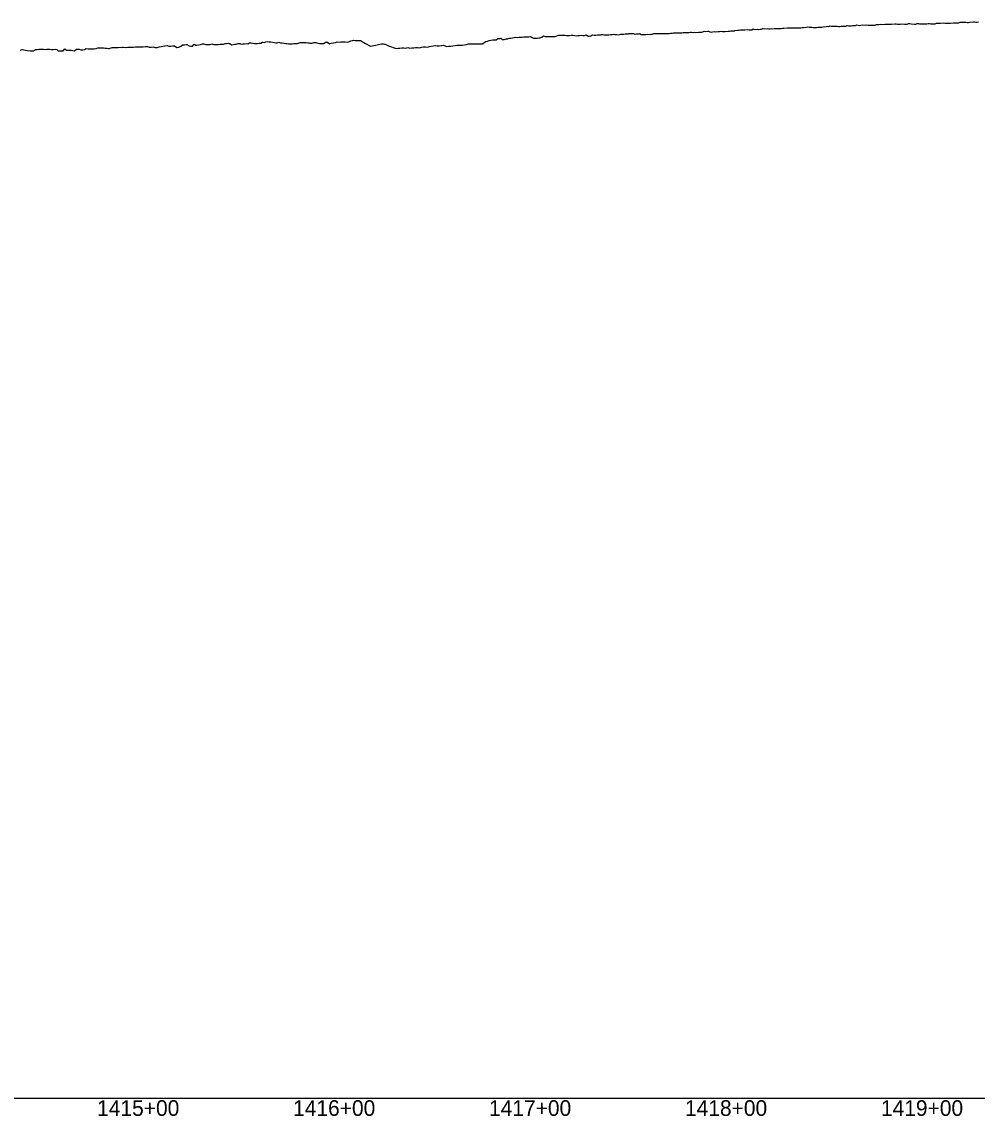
# Model space of a CAD drawing. Extents: x -3793 to 50787, y -1075 to 6138.
# Drawn here: x 28820 to 29308, y 991 to 1549 of the extents above; entities that cross this region are included whole.
import ezdxf

# ---------------------------------------------------------------- set-up
doc = ezdxf.new("R2010")
doc.units = 0
for name, color, linetype in [('RD_DDB_Profile_EX', 7, 'Continuous'), ('RD_DDB_StaTX', 7, 'Continuous'), ('RD_GPK_Profile_Cell', 7, 'Continuous')]:
    doc.layers.add(name, color=color, linetype=linetype)

msp = doc.modelspace()

# ---------------------------------------------------------------- linework, layer by layer
at = {"layer": 'RD_DDB_Profile_EX'}
for points in [[(29178.250811, 1544.22548), (29178.959172, 1544.297755), (29180.418748, 1544.392245), (29181.12689, 1544.395775), (29181.832325, 1544.57341), (29182.536013, 1544.576595), (29183.23854, 1544.61305), (29183.626056, 1544.65365), (29183.93792, 1544.686225), (29185.435365, 1544.88776), (29186.135015, 1544.95894), (29186.833866, 1544.99724), (29187.530977, 1545.10303), (29188.228628, 1545.137055), (29188.924726, 1545.103365), (29190.446275, 1545.17149), (29191.140961, 1545.13781), (29191.834937, 1545.069485), (29192.528204, 1545.07055), (29193.220764, 1545.55657), (29193.914801, 1545.209035), (29195.454223, 1545.355165), (29196.145414, 1545.3218), (29196.835894, 1545.426475), (29197.197705, 1545.463235), (29197.525697, 1545.496425), (29198.214958, 1545.704065), (29198.905879, 1545.59921), (29200.46131, 1545.684045), (29201.149275, 1545.61615), (29201.836707, 1545.65137), (29202.523609, 1545.68656), (29203.209979, 1545.653065), (29203.98353, 1545.72119), (29205.469153, 1545.697675), (29206.152655, 1545.798615), (29206.837425, 1545.799115), (29207.521843, 1545.79962), (29208.205908, 1545.902745), (29208.889621, 1545.93742), (29210.769355, 1546.08561), (29211.155548, 1546.08441), (29211.838048, 1546.152915), (29212.520376, 1546.153175), (29213.20253, 1546.119325), (29213.884512, 1546.11959), (29215.478344, 1546.125695), (29216.158584, 1546.15996), (29216.838558, 1546.123875), (29217.55518, 1546.165375), (29218.199787, 1546.294415), (29218.880272, 1546.328555), (29220.4818, 1546.39811), (29221.160492, 1546.533945), (29221.839008, 1546.464), (29222.511521, 1546.43013), (29223.190746, 1546.464215), (29223.869887, 1546.328495), (29225.478199, 1546.26986), (29226.155526, 1546.37156), (29226.83277, 1546.40553), (29227.510607, 1546.47137), (29228.188461, 1546.471475), (29228.866232, 1546.573255), (29230.481442, 1546.83728), (29231.157377, 1546.871205), (29231.833229, 1546.837545), (29232.509676, 1547.038135), (29233.186141, 1547.00443), (29233.862522, 1547.004555), (29235.484726, 1547.010405), (29236.15925, 1546.87565), (29236.83369, 1546.80835), (29237.508045, 1546.8422), (29238.183784, 1546.94108), (29238.858756, 1546.97496), (29240.488053, 1547.013675), (29241.161146, 1547.2157), (29241.834154, 1547.18217), (29242.507077, 1547.047715), (29243.179915, 1547.081485), (29243.854933, 1547.28132), (29245.491423, 1547.30322), (29246.163064, 1547.571945), (29246.83462, 1547.504895), (29247.506091, 1547.370715), (29248.177477, 1547.437965), (29248.851052, 1547.57048), (29250.494837, 1547.54231), (29251.165006, 1547.609415), (29251.835089, 1547.542505), (29252.505087, 1547.44211), (29253.176489, 1547.406765), (29253.849404, 1547.40491), (29255.496589, 1547.525705), (29256.166066, 1547.72663), (29256.835352, 1547.82525), (29257.506159, 1547.857), (29258.176984, 1547.924185), (29258.850037, 1547.82177), (29260.496644, 1547.95889)], [(29260.496644, 1547.95889), (29261.16531, 1547.95678), (29261.835615, 1547.99041), (29262.506541, 1547.988335), (29263.179007, 1547.919075), (29263.850676, 1547.98637), (29265.496695, 1548.091195), (29266.165459, 1548.155905), (29266.835772, 1548.05298), (29267.506924, 1548.01956), (29268.179526, 1548.050745), (29268.853689, 1548.11563), (29270.494979, 1547.99013), (29271.164668, 1547.98813), (29271.836033, 1548.021805), (29272.508032, 1548.35587), (29273.181607, 1548.28701), (29273.854368, 1548.085265), (29275.495003, 1548.024555), (29276.164802, 1547.955665), (29276.836185, 1548.28996), (29277.508427, 1548.256435), (29278.182152, 1548.15401), (29278.857474, 1548.085035), (29280.493219, 1548.05675), (29281.164932, 1548.191155), (29281.836445, 1548.189715), (29282.509564, 1548.255585), (29283.182702, 1548.28932), (29283.858194, 1548.1532), (29285.493213, 1548.17366), (29286.164092, 1548.104865), (29286.836704, 1548.47484), (29287.509971, 1548.473665), (29288.184867, 1548.539895), (29288.858922, 1548.53996), (29290.493202, 1548.608565), (29291.164207, 1548.50639), (29291.83685, 1548.471315), (29292.511138, 1548.469875), (29293.185446, 1548.469955), (29293.862163, 1548.536025), (29295.49132, 1548.60512), (29296.163326, 1548.5699), (29296.837107, 1548.56999), (29297.504821, 1548.602115), (29298.180943, 1548.701875), (29298.856211, 1548.972085), (29300.484526, 1549.056745), (29301.156673, 1548.988055), (29301.830499, 1548.91919), (29302.505244, 1548.7506), (29303.18155, 1548.748915), (29303.85955, 1548.95014), (29305.482554, 1549.100645), (29306.156765, 1549.134455), (29306.830753, 1548.997685), (29307.506444, 1548.961935), (29308.182165, 1549.09719)], [(29014.970826, 1535.84448), (29015.971496, 1535.806215), (29016.972165, 1536.115945), (29017.972833, 1535.772875), (29018.9735, 1535.858565), (29019.974166, 1535.913565), (29020.974929, 1536.01257), (29021.965355, 1536.004105), (29022.965836, 1535.971085), (29023.966315, 1536.231515), (29024.966793, 1536.4735), (29025.967269, 1536.39026), (29026.967478, 1536.31182), (29027.967485, 1536.495855), (29028.966323, 1536.806545), (29029.957382, 1536.920555), (29030.957303, 1537.05524), (29031.957354, 1536.84226), (29032.957287, 1536.832545), (29033.956106, 1537.100705), (29034.337908, 1537.139275), (29034.957, 1537.19514), (29035.956794, 1536.929635), (29036.956706, 1536.658045), (29037.947529, 1536.697575), (29038.946274, 1536.737465), (29039.946199, 1536.8435), (29041.123733, 1537.004455), (29041.945719, 1537.28329), (29042.944508, 1537.22835), (29043.944204, 1537.182575), (29044.934896, 1537.217945), (29045.934586, 1537.348825), (29046.934284, 1537.652875), (29047.933183, 1537.880395), (29048.932749, 1538.0035), (29049.932322, 1538.003015), (29050.931984, 1538.002695), (29051.850596, 1537.998825), (29052.328084, 1537.85764), (29053.313011, 1537.92273), (29053.786065, 1537.873985), (29054.301799, 1537.873715), (29054.954506, 1537.87367), (29055.766087, 1538.48987), (29056.690746, 1539.189535), (29057.642647, 1539.338825), (29058.494392, 1539.660755), (29059.403224, 1539.846575), (29060.305812, 1539.941775), (29061.481208, 1539.904455), (29062.083653, 1539.908015), (29062.968319, 1540.7095), (29063.847374, 1540.712165), (29064.449755, 1540.79565), (29065.330178, 1540.096335), (29066.209488, 1540.10321), (29067.083067, 1540.50191), (29067.950971, 1540.550825), (29068.267033, 1540.647915), (29068.813507, 1540.81552), (29069.500554, 1540.83009), (29070.366376, 1540.96319), (29071.226826, 1541.138225), (29072.081955, 1541.269545), (29072.931811, 1541.187575), (29073.776444, 1541.27557), (29074.555455, 1541.289795), (29075.052857, 1541.36559), (29075.402381, 1541.41879), (29076.244005, 1541.46321), (29077.080714, 1541.549085), (29077.912552, 1541.509675), (29078.739561, 1541.470495), (29079.561782, 1541.59696), (29080.379258, 1541.18663), (29081.192029, 1540.778665), (29082.101559, 1540.824525), (29083.000147, 1540.87484), (29083.905355, 1540.92514), (29084.378991, 1540.94587), (29085.286319, 1541.402725), (29086.191148, 1541.94854), (29087.093488, 1541.727105), (29087.994475, 1541.593085), (29088.890803, 1541.60039), (29089.403571, 1541.616555), (29090.306063, 1541.716515), (29091.201873, 1541.678995), (29092.093586, 1541.59716), (29092.981233, 1542.003905), (29093.86283, 1542.278525), (29094.444834, 1542.3309), (29095.410332, 1542.34593), (29096.214382, 1542.431665), (29097.093205, 1542.306145), (29097.967112, 1542.22797), (29098.837446, 1542.234395), (29099.482303, 1542.241425), (29100.356274, 1542.33474), (29101.22642, 1542.29769)], [(29101.22642, 1542.29769), (29102.196157, 1542.165175), (29102.954335, 1542.09755), (29103.812571, 1542.146915), (29104.518824, 1542.204435), (29105.380205, 1542.3826), (29106.238012, 1542.1756), (29107.092065, 1542.18607), (29107.941913, 1542.447975), (29108.981982, 1541.817025), (29109.55439, 1541.813025), (29110.40349, 1541.989), (29111.249937, 1542.462265), (29112.091523, 1542.38411), (29112.929826, 1542.34817), (29113.764866, 1542.479715), (29114.58855, 1542.488485), (29115.427583, 1542.58059), (29115.767807, 1542.63373), (29116.260837, 1542.710545), (29117.09094, 1542.59129), (29117.917996, 1542.472475), (29118.74202, 1542.477935), (29119.621524, 1542.49593), (29120.449105, 1542.668785), (29121.27123, 1542.674025), (29122.090318, 1542.801885), (29122.553632, 1542.781545), (29122.906428, 1542.76591), (29123.717837, 1542.65137), (29124.655901, 1542.6133), (29125.469972, 1542.82035), (29126.281219, 1542.90541), (29127.089659, 1542.90947), (29127.894265, 1542.956205), (29128.696293, 1543.080675), (29129.339457, 1543.111395), (29129.68689, 1543.127865), (29130.490177, 1543.171595), (29131.290867, 1543.17528), (29132.08878, 1543.141545), (29132.883477, 1542.946575), (29133.67562, 1543.029945), (29134.716355, 1543.027965), (29135.233392, 1543.150505), (29136.125281, 1542.67725), (29136.812865, 1542.64903), (29137.598052, 1542.692375), (29138.379346, 1542.777545), (29139.159046, 1542.82052), (29140.257016, 1542.76344), (29141.038333, 1542.80828), (29141.815553, 1542.88928), (29142.589724, 1543.12704), (29142.911106, 1543.144355), (29143.36158, 1543.168475), (29144.129006, 1543.13461), (29145.281561, 1543.19979), (29146.050881, 1543.202755), (29146.818179, 1543.16975), (29147.582455, 1543.172745), (29148.343112, 1543.25425), (29149.102398, 1543.257115), (29149.696931, 1543.249145), (29150.30352, 1543.2408), (29151.063862, 1543.35894), (29151.820579, 1543.399085), (29152.574693, 1543.51643), (29153.326825, 1543.593875), (29154.074778, 1543.522595), (29155.326015, 1543.55447), (29156.075384, 1543.519375), (29156.482756, 1543.56232), (29156.82295, 1543.59808), (29157.567864, 1543.63729), (29158.309605, 1543.752505), (29159.050374, 1543.71719), (29160.345777, 1543.788645), (29161.087093, 1543.903305), (29161.825044, 1543.94207), (29162.560627, 1543.79868), (29163.294459, 1543.837425), (29164.024621, 1543.76779), (29165.366376, 1543.82876), (29166.09743, 1543.830755), (29166.8271, 1543.944035), (29167.554419, 1544.054975), (29168.278807, 1544.348835), (29169.002423, 1544.27781), (29170.054406, 1544.32475), (29170.384448, 1544.339385), (29171.108165, 1544.09045), (29171.828946, 1543.94815), (29172.547769, 1544.059955), (29173.26523, 1544.169355), (29173.979203, 1544.13711), (29175.402898, 1544.144395), (29176.117422, 1544.181695), (29176.840231, 1544.3969), (29177.542051, 1544.25777), (29178.250811, 1544.22548)], [(28819.22833, 1534.748075), (28820.12477, 1535.016255), (28821.021119, 1534.793005), (28821.909033, 1534.70041), (28822.80639, 1534.52163), (28824.218647, 1534.35433), (28825.111163, 1534.350985), (28826.015157, 1534.351655), (28826.918771, 1534.982855), (28827.822007, 1535.118475), (28828.718672, 1535.161005), (28829.200088, 1535.15241), (28830.109662, 1535.24353), (28831.018869, 1535.15349), (28831.918973, 1535.10608), (28832.828077, 1535.19762), (28833.736539, 1535.24378), (28834.195489, 1535.2768), (28835.100378, 1535.004925), (28836.012982, 1535.09326), (28836.926685, 1535.18535)], [(28836.926685, 1535.18535), (28837.839684, 1535.00437), (28838.745147, 1534.273475), (28839.180924, 1534.294945), (28840.099282, 1534.296905), (28841.016795, 1534.390285), (28841.92426, 1535.35198), (28842.841582, 1534.6639), (28843.757563, 1534.71139), (28844.334811, 1534.683875), (28845.091566, 1534.685905), (28846.010917, 1534.500335), (28846.930818, 1534.36502), (28847.849663, 1535.238025), (28848.75808, 1535.14851), (28849.170967, 1535.148545), (28850.092093, 1534.91679), (28851.120636, 1534.894415), (28851.927039, 1535.059275), (28852.848672, 1535.471415), (28853.768629, 1535.427585), (28854.169904, 1535.46408), (28855.085706, 1535.420725), (28856.009363, 1535.37714), (28856.932219, 1535.42171), (28857.906461, 1535.623555), (28858.770331, 1535.8801), (28859.158448, 1535.881355), (28860.080029, 1535.916555), (28861.007642, 1535.90548), (28861.701433, 1535.873), (28862.547869, 1535.732755), (28863.404816, 1535.766695), (28864.27247, 1535.62404), (28864.692286, 1535.640135), (28865.151161, 1535.65792), (28866.040781, 1536.006005), (28866.941316, 1536.042835), (28867.852966, 1536.034765), (28868.76648, 1536.072415), (28869.18974, 1536.064335), (28870.101814, 1536.19539), (28871.024592, 1536.142155), (28871.478111, 1536.185145), (28871.957476, 1536.230725), (28872.899962, 1536.13054), (28874.127604, 1536.19812), (28875.068687, 1536.28386), (28876.019996, 1536.27481), (28876.981699, 1536.31378), (28877.953967, 1536.44996), (28878.263936, 1536.447345), (28879.067866, 1536.44958), (28880.027289, 1536.48925), (28881.005943, 1536.33223), (28881.994508, 1536.322015), (28882.993136, 1536.560265), (28884.124219, 1536.545785), (28885.049761, 1536.16081), (28886.011738, 1536.21739), (28887.006936, 1536.325475), (28887.996056, 1536.136495), (28889.052768, 1536.13896), (28890.045619, 1536.442095), (28891.022362, 1536.596245), (28892.002883, 1536.798385), (28892.977403, 1536.950395), (28894.096578, 1537.01114), (28895.07302, 1536.775525), (28896.043445, 1536.73405), (28897.007909, 1536.884935), (28897.966466, 1536.98701), (28899.151007, 1536.14364), (28900.110625, 1536.294925), (28901.06446, 1536.682095), (28902.003128, 1537.3501), (28902.945654, 1537.496425), (28903.882549, 1537.548), (28904.195909, 1537.564655), (28905.407235, 1536.91101), (28906.075341, 1536.780865), (28907.007995, 1536.69522), (28907.935186, 1537.72162), (28908.856961, 1537.31047), (28909.247931, 1537.320905), (28910.174892, 1537.372785), (28911.096254, 1537.561595), (28912.19306, 1537.92338), (28912.913461, 1537.890065), (28913.818777, 1537.62197), (28914.29444, 1537.6241), (28915.203899, 1537.6289), (28916.107999, 1537.678575), (28917.006788, 1537.951785), (28917.900314, 1537.643145), (28918.978885, 1537.604255), (28919.351165, 1537.605955), (28920.242623, 1537.56639), (28921.128968, 1537.70315), (28922.010245, 1537.70743), (28922.888052, 1537.753575)], [(28922.888052, 1537.753575), (28923.751858, 1538.107255), (28924.396089, 1538.120405), (28925.270919, 1538.21038), (28925.76471, 1538.138555), (28926.140524, 1538.083795), (28927.005126, 1537.484025), (28927.864931, 1537.531875), (28928.71998, 1537.707965), (28929.453953, 1537.76368), (28930.310188, 1538.1505), (28931.161515, 1538.15451), (28932.007975, 1537.821165), (28932.849654, 1537.868045), (28933.686814, 1537.99836), (28934.512866, 1538.044705), (28935.339621, 1538.00534), (28936.169475, 1538.456635), (28937.00663, 1538.40904), (28937.842846, 1538.234625), (28938.697809, 1538.18334), (28939.550597, 1538.091065), (28940.309403, 1538.12745), (28941.152108, 1538.203635), (28941.99455, 1538.195175), (28942.853915, 1538.78641), (28943.721777, 1538.69482), (28944.594356, 1538.990115), (28945.273617, 1539.045795), (28946.132062, 1539.039475), (28946.990869, 1538.945795), (28947.867936, 1538.76377), (28948.746091, 1538.535615), (28949.642758, 1538.526085), (28950.233559, 1538.531485), (28951.108294, 1538.739895), (28951.987228, 1538.41951), (28952.908009, 1538.406395), (28953.78645, 1538.307475), (28954.707462, 1538.159615), (28955.182807, 1538.151335), (28956.080256, 1537.86257), (28956.983664, 1537.985385), (28957.908556, 1538.017905), (28958.836936, 1538.143475), (28959.787297, 1538.130745), (28960.742619, 1538.02308), (28961.986556, 1538.67874), (28962.967027, 1538.618735), (28963.94502, 1538.65629), (28965.013552, 1538.549355), (28965.987181, 1538.48728), (28966.479659, 1538.382315), (28966.978315, 1538.2758), (28967.968667, 1538.257675), (28968.513985, 1538.412585), (28968.980265, 1538.555665), (28969.989524, 1538.567925), (28970.977232, 1538.23526), (28971.96317, 1538.151245), (28972.927908, 1538.16583), (28973.265484, 1538.138185), (28974.049378, 1538.09357), (28975.019419, 1538.7838), (28975.987975, 1538.795925), (28976.945748, 1537.998685), (28977.883352, 1538.20459), (28979.10691, 1538.430335), (28980.054185, 1538.544415), (28980.997011, 1538.88639), (28981.929703, 1538.85381), (28982.843114, 1538.91398), (28983.756008, 1538.92746), (28984.162074, 1538.90376), (28985.083083, 1538.915905), (28986.004708, 1538.79439), (28986.905715, 1538.897465), (28987.806415, 1539.44973), (28988.697835, 1539.682875), (28989.211573, 1539.727775), (28990.111016, 1539.69323), (28991.010321, 1539.70339), (28991.891804, 1539.71608), (28992.772465, 1539.59402), (28993.622959, 1539.14526), (28994.161384, 1538.86129), (28994.568339, 1538.683365), (28995.374789, 1538.11013), (28997.989243, 1536.70555), (29000.408784, 1537.264265), (29003.46477, 1537.970325), (29003.935719, 1538.017465), (29004.465931, 1537.964065), (29004.936219, 1537.752295), (29005.467131, 1537.752015), (29007.194609, 1536.9556), (29010.97632, 1535.6183), (29011.977177, 1535.74758), (29012.978034, 1535.74675), (29013.980433, 1535.845915), (29014.970826, 1535.84448)]]:
    msp.add_lwpolyline(points, dxfattribs=at)
at = {"layer": 'RD_GPK_Profile_Cell'}
msp.add_line((1000, 1000), (46600, 1000), dxfattribs=at)

# ---------------------------------------------------------------- texts
at = {"layer": 'RD_DDB_StaTX'}
for s, p in [('1415+00', (28858.415471, 991)), ('1416+00', (28958.415471, 991)), ('1417+00', (29058.415471, 991)), ('1418+00', (29158.415471, 991)), ('1419+00', (29258.415471, 991))]:
    msp.add_text(s, height=8, dxfattribs=at).set_placement(p)

doc.saveas('drawing.dxf')
